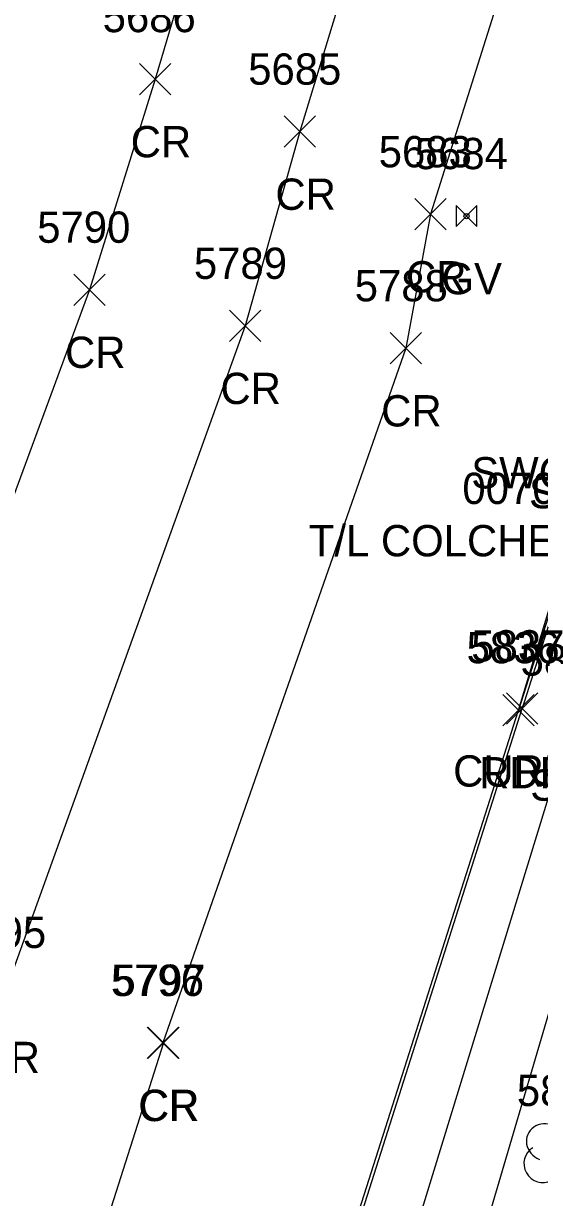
# Model space of a CAD drawing. Extents: x 1462089 to 1464015, y 730534 to 736144.
# Drawn here: x 1462370.3 to 1462403.3, y 730610.6 to 730685.7 of the extents above; entities that cross this region are included whole.
import ezdxf

# ---------------------------------------------------------------- set-up
doc = ezdxf.new("R2010")
doc.units = 0
for name, color, linetype in [('L_I', 7, 'Continuous'), ('LTD', 7, 'Continuous'), ('P_A', 7, 'Continuous'), ('P_I', 7, 'Continuous'), ('P_TIC', 7, 'Continuous'), ('PET', 7, 'Continuous'), ('PRC', 7, 'Continuous'), ('R_A', 7, 'Continuous'), ('R_I', 7, 'Continuous'), ('R_TIC', 7, 'Continuous'), ('RC', 7, 'Continuous'), ('RDP', 7, 'Continuous'), ('RSW', 7, 'Continuous'), ('S_C', 7, 'Continuous'), ('U_A', 7, 'Continuous'), ('U_I', 7, 'Continuous'), ('UWV', 7, 'Continuous')]:
    doc.layers.add(name, color=color, linetype=linetype)

msp = doc.modelspace()

# ---------------------------------------------------------------- linework, layer by layer
at = {"layer": 'LTD'}
for centre, major_axis, ratio, start_param, end_param in [((1462403.762, 730614.141), (1.21, -0.512), 0.895232, 1.570796, 4.712389), ((1462403.471, 730612.766), (0.584, -1.042), 0.959034, 3.141593, 6.283185)]:
    msp.add_ellipse(centre, major_axis=major_axis, ratio=ratio, start_param=start_param, end_param=end_param, dxfattribs=at)
at = {"layer": 'P_TIC'}
for points in [[(1462377.758, 730681.128), (1462379.758, 730683.128)], [(1462379.758, 730681.128), (1462377.758, 730683.128)], [(1462387.003, 730677.771), (1462389.003, 730679.771)], [(1462389.003, 730677.771), (1462387.003, 730679.771)], [(1462395.341, 730672.49), (1462397.341, 730674.49)], [(1462397.341, 730672.49), (1462395.341, 730674.49)], [(1462373.561, 730667.664), (1462375.561, 730669.664)], [(1462375.561, 730667.664), (1462373.561, 730669.664)], [(1462383.493, 730665.354), (1462385.493, 730667.354)], [(1462385.493, 730665.354), (1462383.493, 730667.354)], [(1462393.762, 730663.922), (1462395.762, 730665.922)], [(1462395.762, 730663.922), (1462393.762, 730665.922)], [(1462400.963, 730640.783), (1462402.963, 730642.783)], [(1462402.963, 730640.783), (1462400.963, 730642.783)], [(1462378.239, 730619.511), (1462380.239, 730621.511)], [(1462380.239, 730619.511), (1462378.239, 730621.511)], [(1462378.284, 730619.518), (1462380.284, 730621.518)], [(1462380.284, 730619.518), (1462378.284, 730621.518)]]:
    msp.add_lwpolyline(points, dxfattribs=at)
at = {"layer": 'PET'}
msp.add_lwpolyline([(1462373.445, 730550.573), (1462388.309, 730598.891), (1462401.963, 730641.783), (1462433.168, 730744.632), (1462438.196, 730760.147), (1462452.976, 730810.554), (1462463.625, 730846.159), (1462471.864, 730873.588), (1462478.576, 730896.599), (1462485.477, 730919.066), (1462495.517, 730952.686), (1462508.095, 730994.119), (1462517.419, 731025.054), (1462526.796, 731054.959), (1462537.856, 731087.551), (1462549.797, 731117.253), (1462553.734, 731129.646)], dxfattribs=at)
at = {"layer": 'PRC'}
for points in [[(1462502.241, 731140.649), (1462491.591, 731093.412), (1462481.409, 731051.886), (1462466.381, 730998.853), (1462449.742, 730941.326), (1462438.111, 730890.414), (1462425.454, 730844.203), (1462414.378, 730806.637), (1462401.133, 730755.946), (1462392.12, 730727.265), (1462378.758, 730682.128), (1462374.561, 730668.664), (1462358.3, 730624.573), (1462349.446, 730590.208), (1462338.444, 730561.087)], [(1462522.114, 731136.266), (1462509.014, 731086.504), (1462495.843, 731048.676), (1462480.832, 730995.433), (1462460.794, 730938.782), (1462449.007, 730886.807), (1462435.474, 730841.095), (1462424.603, 730802.226), (1462409.981, 730750.745), (1462401.876, 730724.374), (1462388.003, 730678.771), (1462384.493, 730666.354), (1462369.098, 730623.58), (1462360.68, 730585), (1462348.492, 730557.7)], [(1462531.515, 731132.984), (1462517.28, 731085.282), (1462509.353, 731045.029), (1462493.599, 730992.368), (1462476.953, 730933.085), (1462462.375, 730883.835), (1462447.905, 730837.268), (1462435.369, 730797.923), (1462416.948, 730748.336), (1462410.801, 730719.379), (1462396.341, 730673.49), (1462394.762, 730664.922), (1462379.239, 730620.511), (1462379.284, 730620.518), (1462366.634, 730580.828), (1462357.577, 730553.747)]]:
    msp.add_lwpolyline(points, dxfattribs=at)
at = {"layer": 'R_TIC'}
for points in [[(1462401.208, 730640.896), (1462403.208, 730642.896)], [(1462403.208, 730640.896), (1462401.208, 730642.896)]]:
    msp.add_lwpolyline(points, dxfattribs=at)
at = {"layer": 'RC'}
for points in [[(1462412.054, 730672.981), (1462402.208, 730641.896)], [(1462373.731, 730550.381), (1462388.532, 730598.837), (1462402.208, 730641.896)]]:
    msp.add_lwpolyline(points, dxfattribs=at)
at = {"layer": 'RDP'}
msp.add_lwpolyline([(1462411.925, 730673.051), (1462401.963, 730641.783)], dxfattribs=at)
at = {"layer": 'RSW'}
for points in [[(1462376.574, 730549.426), (1462392.14, 730597.919), (1462405.356, 730640.993)], [(1462380.351, 730548.047), (1462396.125, 730596.001), (1462409.048, 730639.916)]]:
    msp.add_lwpolyline(points, dxfattribs=at)
at = {"layer": 'UWV'}
for p, q in [((1462397.979, 730674.038), (1462399.312, 730672.705)), ((1462399.312, 730674.038), (1462397.979, 730672.705))]:
    msp.add_line(p, q, dxfattribs=at)
for points in [[(1462397.979, 730674.038), (1462397.979, 730672.705)], [(1462399.312, 730672.705), (1462399.312, 730674.038)]]:
    msp.add_lwpolyline(points, dxfattribs=at)
msp.add_circle((1462398.645, 730673.371), 0.167, dxfattribs=at)

# ---------------------------------------------------------------- texts
at = {"layer": 'L_I'}
msp.add_text('5817', height=2, dxfattribs=at).set_placement((1462401.861, 730616.475))
at = {"layer": 'P_A'}
for s, p in [('CR', (1462377.191, 730677.128)), ('CR', (1462386.436, 730673.771)), ('CR', (1462394.774, 730668.49)), ('CR', (1462372.994, 730663.664)), ('CR', (1462382.926, 730661.354)), ('CR', (1462393.195, 730659.922)), ('RDP', (1462399.451, 730636.783)), ('CR', (1462367.531, 730618.58)), ('CR', (1462377.672, 730615.511)), ('CR', (1462377.717, 730615.518))]:
    msp.add_text(s, height=2, dxfattribs=at).set_placement(p)
at = {"layer": 'P_I'}
for s, p in [('5686', (1462375.396, 730685.128)), ('5685', (1462384.696, 730681.771)), ('5683', (1462393.034, 730676.49)), ('5790', (1462371.215, 730671.664)), ('5789', (1462381.225, 730669.354)), ('5788', (1462391.502, 730667.922)), ('5836', (1462398.648, 730644.783)), ('5795', (1462365.838, 730626.58)), ('5796', (1462375.924, 730623.511)), ('5797', (1462376.024, 730623.518))]:
    msp.add_text(s, height=2, dxfattribs=at).set_placement(p)
at = {"layer": 'R_A'}
for s, p in [('SWC ST JT 5838', (1462398.946, 730655.96)), ('SWC1 ST JT 5839', (1462402.637, 730654.689)), ('CURBC', (1462397.791, 730636.896)), ('SWC', (1462402.719, 730635.993))]:
    msp.add_text(s, height=2, dxfattribs=at).set_placement(p)
at = {"layer": 'R_I'}
for s, p in [('5837', (1462398.949, 730644.896)), ('5838', (1462402.097, 730643.993))]:
    msp.add_text(s, height=2, dxfattribs=at).set_placement(p)
at = {"layer": 'S_C'}
for s, p in [('0070/0405/0000', (1462398.38, 730654.964)), ('T/L COLCHESTER - WINOOSKI', (1462388.569, 730651.619))]:
    msp.add_text(s, height=2, dxfattribs=at).set_placement(p)
at = {"layer": 'U_A'}
msp.add_text('GV', height=2, dxfattribs=at).set_placement((1462397.047, 730668.371))
at = {"layer": 'U_I'}
msp.add_text('5684', height=2, dxfattribs=at).set_placement((1462395.338, 730676.371))

doc.saveas('drawing.dxf')
